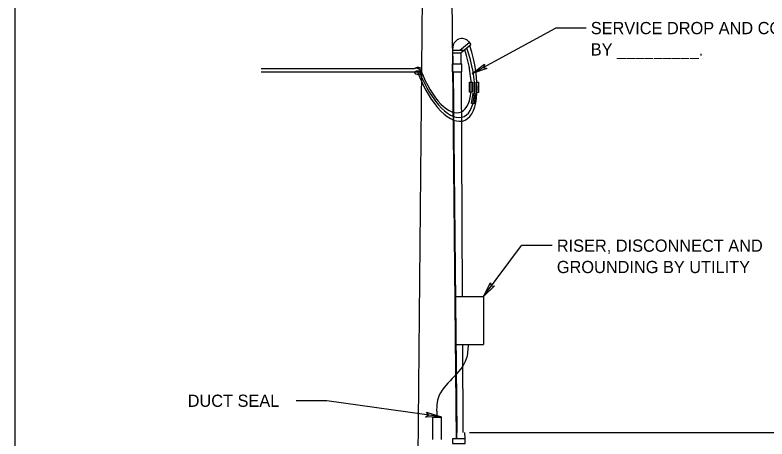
# Model space of a CAD drawing. Extents: x 100006 to 118406, y 96592 to 102182.
# Drawn here: x 105106 to 105845, y 98057 to 98474 of the extents above; entities that cross this region are included whole.
import ezdxf

# ---------------------------------------------------------------- set-up
doc = ezdxf.new("R2010")
doc.units = 0
doc.layers.add('Default', color=7, linetype='Continuous')
doc.layers.add('Level 7', color=7, linetype='Continuous')

msp = doc.modelspace()

# ---------------------------------------------------------------- linework, layer by layer
at = {"layer": 'Default'}
msp.add_lwpolyline([(105106.08, 98880.67), (108305.76, 98880.67), (108305.76, 96681.07), (105106.08, 96681.07)], close=True, dxfattribs=at)
at = {"layer": 'Level 7'}
for p, q in [((105534.87, 98534.35), (105539.64, 98057.25)), ((105506.68, 98520.51), (105496.98, 97551.99)), ((105555.5, 98416.15), (105637.33, 98460.96)), ((105667.49, 98460.96), (105637.33, 98460.96)), ((105543.15, 98439.1), (105552.58, 98446.82)), ((105544.48, 98437.05), (105554.07, 98444.91)), ((105551.9, 98447.71), (105554.07, 98444.91)), ((105536.66, 98425.8), (105536.49, 98441.57)), ((105536.52, 98439.1), (105546.99, 98439.1)), ((105536.54, 98436.52), (105544.48, 98436.52)), ((105544.58, 98425.8), (105544.48, 98436.98)), ((105536.08, 98425.8), (105545.19, 98425.8)), ((105536.15, 98417.92), (105536.08, 98425.8)), ((105545.26, 98417.92), (105545.19, 98425.8)), ((105498.54, 98420.71), (105347.97, 98420.71)), ((105505.64, 98417.55), (105347.97, 98417.55)), ((105536.15, 98417.92), (105545.26, 98417.92)), ((105536.86, 98417.6), (105540.41, 98063.28)), ((105545.97, 98197.12), (105544.81, 98417.6)), ((105566.43, 98197.12), (105604.01, 98246.99)), ((105634.17, 98246.99), (105604.01, 98246.99)), ((105538.24, 98197.12), (105566.43, 98197.12)), ((105538.25, 98197.12), (105538.71, 98149.82)), ((105566.43, 98197.12), (105566.43, 98149.82)), ((105566.43, 98181.35), (105566.43, 98165.58)), ((105538.73, 98149.82), (105566.43, 98149.82)), ((105546.69, 98063.13), (105546.23, 98149.57)), ((105412.61, 98094.46), (105382.45, 98094.46)), ((105524.77, 98078.71), (105412.61, 98094.46)), ((105516.89, 98078.38), (105524.77, 98078.38)), ((105516.89, 98056.23), (105516.89, 98078.38)), ((105524.77, 98078.38), (105524.77, 98056.23)), ((105540.48, 98057.09), (105540.41, 98063.28)), ((105548.37, 98057.09), (105548.3, 98063.12)), ((105552.61, 98063.12), (105864.96, 98063.12))]:
    msp.add_line(p, q, dxfattribs=at)
for points in [[(105569.79, 98421.09), (105555.5, 98416.15), (105567.36, 98425.53), (105566.52, 98422.19)], [(105552.87, 98407.62), (105555.63, 98407.62), (105555.63, 98397.79), (105552.87, 98397.79)], [(105559.35, 98407.78), (105561.49, 98407.78), (105561.49, 98397.71), (105559.35, 98397.71)], [(105556.31, 98396.81), (105558.71, 98396.46), (105557.26, 98386.55), (105554.86, 98386.9)], [(105577.42, 98207.51), (105566.43, 98197.12), (105573.38, 98210.55), (105573.99, 98207.16)], [(105510.36, 98083.29), (105524.77, 98078.71), (105509.66, 98078.28), (105512.33, 98080.46)], [(105536.12, 98052.24), (105548.67, 98052.24), (105548.67, 98057.09), (105536.12, 98057.09)]]:
    msp.add_lwpolyline(points, close=True, dxfattribs=at)
msp.add_arc((105545.35, 98441.75), 8.86, 42.32964, 183.89441, dxfattribs=at)
for centre, major_axis, ratio, start_param, end_param in [((105525.89, 98434.8), (21.05, -64.93), 0.418079, 4.829153, 7.853982), ((105525.67, 98432.73), (20.67, -59.16), 0.415867, 4.809174, 7.853982), ((105525.59, 98431.86), (18.18, -53.77), 0.417164, 4.807538, 7.853982), ((105501.92, 98419.13), (3.37, -1.58), 0.488097, 6.283174, 9.424766), ((105501.6, 98419.62), (-3.82, -0.96), 0.63006, 3.415484, 5.462905), ((105502.7, 98419.12), (-3.82, -0.96), 0.63006, 4.056547, 4.99987), ((105504.93, 98419.59), (0.36, -2.03), 0.434448, 6.283181, 9.424774), ((105501.92, 98417.56), (3.37, 0), 0.29911, 0, 3.141593), ((105501.92, 98419.13), (3.72, 0), 0.999976, 3.578731, 5.846047)]:
    msp.add_ellipse(centre, major_axis=major_axis, ratio=ratio, start_param=start_param, end_param=end_param, dxfattribs=at)
msp.add_spline([(105551.39, 98149.68), (105549.64, 98135.72), (105521.98, 98097.13), (105520.68, 98078.38)], degree=3, dxfattribs=at)

# ---------------------------------------------------------------- texts
for s, p in [(' SERVICE DROP AND CONNECTIONS', (105667.49, 98454.96)), (' BY _________.', (105667.49, 98433.96)), (' RISER, DISCONNECT AND', (105634.17, 98240.99)), (' GROUNDING BY UTILITY', (105634.17, 98219.99)), ('DUCT SEAL ', (105275.77, 98088.46))]:
    msp.add_text(s, height=12, dxfattribs=at).set_placement(p)

doc.saveas('drawing.dxf')
